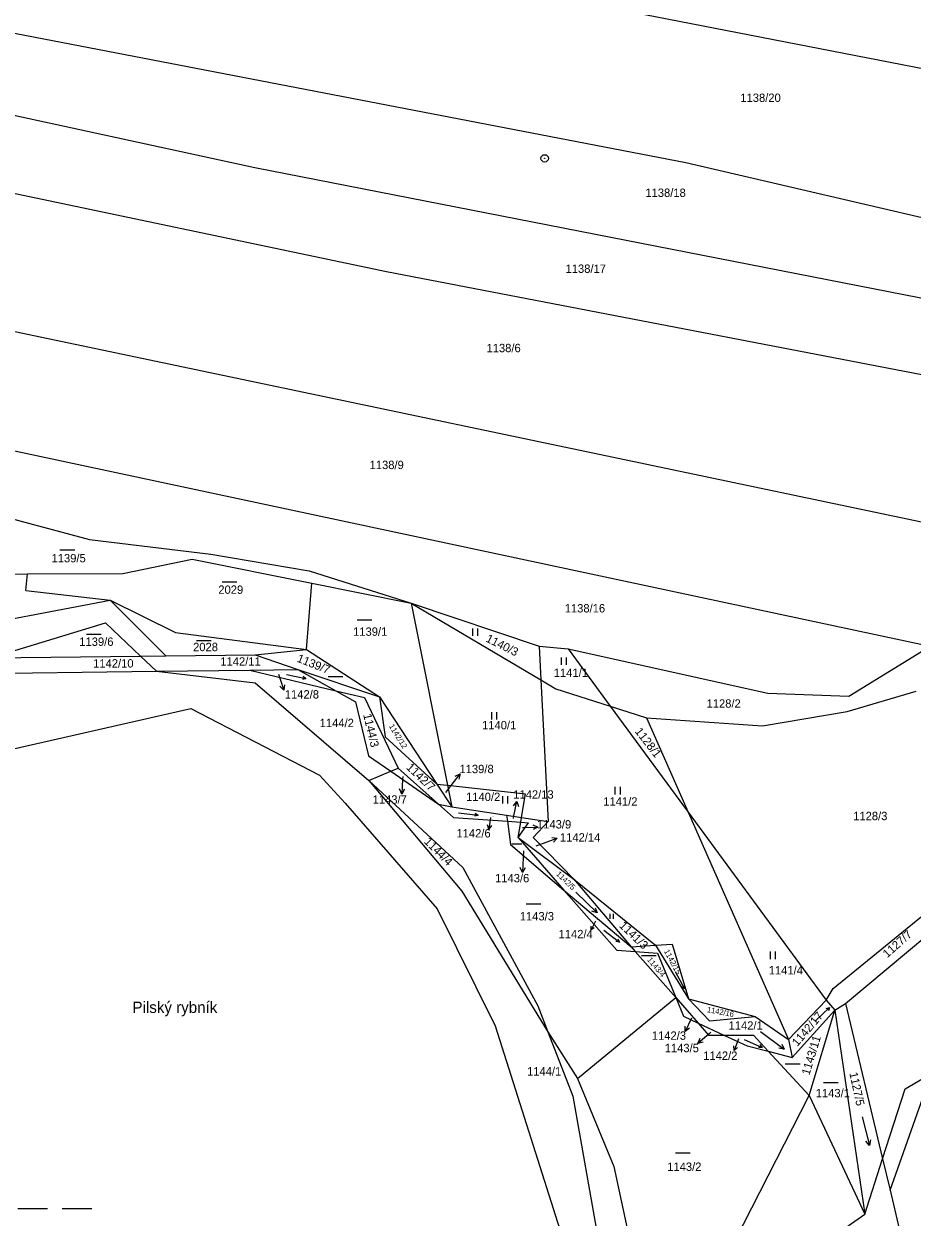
# Model space of a CAD drawing. Extents: x -779596 to -776743, y -1030330 to -1024513.
# Drawn here: x -778698.9 to -778518.3, y -1026435.4 to -1026192.8 of the extents above; entities that cross this region are included whole.
import ezdxf

# ---------------------------------------------------------------- set-up
doc = ezdxf.new("R2010")
doc.units = 0
for name, color, linetype in [('hranice parcel', 7, 'Continuous'), ('kultura', 7, 'Continuous'), ('Kód', 7, 'Continuous'), ('názvosloví', 7, 'Continuous'), ('č_ parcel šipka', 7, 'Continuous'), ('č_parcel poz_', 7, 'Continuous')]:
    doc.layers.add(name, color=color, linetype=linetype)

msp = doc.modelspace()

# ---------------------------------------------------------------- linework, layer by layer
at = {"layer": 'hranice parcel'}
for points in [[(-778632.24, -1026179.23), (-778465.55, -1026211.7)], [(-778709.65, -1026193), (-778564.3, -1026221)], [(-778734.995, -1026203.954), (-778651.94, -1026222.01)], [(-778744.91, -1026218.02), (-778625.17, -1026243.17)], [(-778564.3, -1026221), (-778476.91, -1026241.29)], [(-778651.94, -1026222.01), (-778482.24, -1026255.17)], [(-778625.17, -1026243.17), (-778487.78, -1026269.6)], [(-778724.02, -1026250.44), (-778498.59, -1026297.77)], [(-778707.46, -1026278.18), (-778514.64, -1026319.3)], [(-778707.33, -1026291.83), (-778685.54, -1026297.63)], [(-778685.54, -1026297.63), (-778660.83, -1026300.63)], [(-778678.75, -1026304.57), (-778664.69, -1026301.62)], [(-778664.69, -1026301.62), (-778640.31, -1026306.51)], [(-778660.83, -1026300.63), (-778640.86, -1026303.99)], [(-778640.86, -1026303.99), (-778620.13, -1026310.55)], [(-778707.66, -1026304.66), (-778698.17, -1026304.63)], [(-778698.46, -1026308.02), (-778698.17, -1026304.63)], [(-778698.17, -1026304.63), (-778678.75, -1026304.57)], [(-778641.38, -1026319.97), (-778640.31, -1026306.51)], [(-778640.31, -1026306.51), (-778620.13, -1026310.55)], [(-778698.46, -1026308.02), (-778681.32, -1026309.99)], [(-778715.6, -1026316.49), (-778681.32, -1026309.99)], [(-778681.32, -1026309.99), (-778670.03, -1026321.3)], [(-778681.32, -1026309.99), (-778668.07, -1026316.54)], [(-778620.13, -1026310.55), (-778594.09, -1026319.28)], [(-778620.13, -1026310.55), (-778612.73, -1026347.59)], [(-778620.13, -1026310.55), (-778593.74, -1026326.18)], [(-778705.67, -1026321.71), (-778682.25, -1026314.6)], [(-778682.25, -1026314.6), (-778675.15, -1026321.36)], [(-778668.07, -1026316.54), (-778641.38, -1026319.97)], [(-778675.15, -1026321.36), (-778670.03, -1026321.3)], [(-778670.03, -1026321.3), (-778651.85, -1026321.09)], [(-778651.85, -1026321.09), (-778641.38, -1026319.97)], [(-778651.85, -1026321.09), (-778643.15, -1026324.03)], [(-778641.38, -1026319.97), (-778626.6, -1026329.63)], [(-778594.09, -1026319.28), (-778588.21, -1026319.84)], [(-778594.09, -1026319.28), (-778593.74, -1026326.18)], [(-778588.21, -1026319.84), (-778579.64, -1026331.52)], [(-778588.21, -1026319.84), (-778547.62, -1026328.89)], [(-778531.15, -1026329.48), (-778514.64, -1026319.3)], [(-778705.67, -1026321.71), (-778675.15, -1026321.36)], [(-778675.15, -1026321.36), (-778671.93, -1026324.42)], [(-778712.32, -1026324.91), (-778671.93, -1026324.42)], [(-778671.93, -1026324.42), (-778652.9, -1026324.19)], [(-778671.93, -1026324.42), (-778651.84, -1026326.75)], [(-778652.9, -1026324.19), (-778643.15, -1026324.03)], [(-778652.9, -1026324.19), (-778635.46, -1026328.37)], [(-778643.15, -1026324.03), (-778626.6, -1026329.63)], [(-778643.15, -1026324.03), (-778635.46, -1026328.37)], [(-778651.84, -1026326.75), (-778628.72, -1026346.61)], [(-778635.46, -1026328.37), (-778629.61, -1026329.77)], [(-778635.46, -1026328.37), (-778631.43, -1026330.64)], [(-778593.74, -1026326.18), (-778592.26, -1026354.94)], [(-778593.74, -1026326.18), (-778590.73, -1026327.96)], [(-778590.73, -1026327.96), (-778579.64, -1026331.52)], [(-778531.5, -1026332.62), (-778517.45, -1026328.46)], [(-778631.43, -1026330.64), (-778628.8, -1026341.6)], [(-778629.61, -1026329.77), (-778622.8, -1026344.15)], [(-778626.6, -1026329.63), (-778614.91, -1026347.35)], [(-778626.6, -1026329.63), (-778625.44, -1026337.74)], [(-778547.62, -1026328.89), (-778531.15, -1026329.48)], [(-778709.39, -1026342.05), (-778664.93, -1026331.96)], [(-778664.93, -1026331.96), (-778638.8, -1026345.52)], [(-778579.64, -1026331.52), (-778563.82, -1026353.07)], [(-778579.64, -1026331.52), (-778572.29, -1026333.88)], [(-778548.69, -1026335.51), (-778531.5, -1026332.62)], [(-778572.29, -1026333.88), (-778548.69, -1026335.51)], [(-778572.29, -1026333.88), (-778563.82, -1026353.07)], [(-778625.44, -1026337.74), (-778614.91, -1026347.35)], [(-778628.8, -1026341.6), (-778624.25, -1026344.75)], [(-778638.8, -1026345.52), (-778633.52, -1026351.22)], [(-778628.72, -1026346.61), (-778624.25, -1026344.75)], [(-778624.25, -1026344.75), (-778622.8, -1026344.15)], [(-778624.25, -1026344.75), (-778614.59, -1026351.45)], [(-778622.8, -1026344.15), (-778614.59, -1026351.45)], [(-778628.72, -1026346.61), (-778609.6, -1026364.28)], [(-778628.72, -1026346.61), (-778609.83, -1026369.15)], [(-778614.91, -1026347.35), (-778611.85, -1026351.99)], [(-778614.91, -1026347.35), (-778612.73, -1026347.59)], [(-778612.73, -1026347.59), (-778611.85, -1026351.99)], [(-778612.73, -1026347.59), (-778596.88, -1026349.36)], [(-778597.68, -1026354.12), (-778596.88, -1026349.36)], [(-778633.52, -1026351.22), (-778614.85, -1026372.69)], [(-778614.59, -1026351.45), (-778611.53, -1026354.17)], [(-778614.59, -1026351.45), (-778611.85, -1026351.99)], [(-778611.85, -1026351.99), (-778600.74, -1026353.66)], [(-778611.53, -1026354.17), (-778600.56, -1026354.91)], [(-778600.74, -1026353.66), (-778597.68, -1026354.12)], [(-778600.74, -1026353.66), (-778600.56, -1026354.91)], [(-778600.56, -1026354.91), (-778597.84, -1026355.09)], [(-778600.56, -1026354.91), (-778599.9, -1026359.64)], [(-778598.37, -1026358.23), (-778597.84, -1026355.09)], [(-778598.37, -1026358.23), (-778596.27, -1026355.2)], [(-778597.84, -1026355.09), (-778597.68, -1026354.12)], [(-778597.84, -1026355.09), (-778596.27, -1026355.2)], [(-778597.68, -1026354.12), (-778592.26, -1026354.94)], [(-778595.3, -1026358.22), (-778592.26, -1026354.94)], [(-778563.82, -1026353.07), (-778535.75, -1026391.31)], [(-778563.82, -1026353.07), (-778543.41, -1026399.31)], [(-778599.9, -1026359.64), (-778589.07, -1026368.95)], [(-778598.37, -1026358.23), (-778589.07, -1026368.95)], [(-778598.37, -1026358.23), (-778587.08, -1026366.69)], [(-778595.3, -1026358.22), (-778587.08, -1026366.69)], [(-778609.6, -1026364.28), (-778594.39, -1026392.41)], [(-778534.36, -1026388.89), (-778503.13, -1026363.53)], [(-778587.08, -1026366.69), (-778575.4, -1026380.44)], [(-778587.08, -1026366.69), (-778570.45, -1026380.13)], [(-778531.79, -1026391.96), (-778502.5, -1026367.4)], [(-778609.83, -1026369.15), (-778592.33, -1026397.72)], [(-778589.07, -1026368.95), (-778578.31, -1026381.09)], [(-778589.07, -1026368.95), (-778575.4, -1026380.44)], [(-778614.85, -1026372.69), (-778603.06, -1026396.49)], [(-778578.31, -1026381.09), (-778574.56, -1026381.39)], [(-778575.4, -1026380.44), (-778570.45, -1026380.13)], [(-778575.4, -1026380.44), (-778574.56, -1026381.39)], [(-778574.56, -1026381.39), (-778570.02, -1026381.76)], [(-778574.56, -1026381.39), (-778566.35, -1026390.76)], [(-778570.45, -1026380.13), (-778567.04, -1026379.91)], [(-778570.45, -1026380.13), (-778563.75, -1026391.03)], [(-778570.02, -1026381.76), (-778566.35, -1026390.76)], [(-778567.04, -1026379.91), (-778563.75, -1026391.03)], [(-778535.75, -1026391.31), (-778534.36, -1026388.89)], [(-778586.31, -1026407.2), (-778566.35, -1026390.76)], [(-778566.35, -1026390.76), (-778564.79, -1026394.57)], [(-778566.35, -1026390.76), (-778561.79, -1026395.96)], [(-778563.75, -1026391.03), (-778550.2, -1026394.59)], [(-778563.75, -1026391.03), (-778559.44, -1026395.46)], [(-778543.41, -1026399.31), (-778535.75, -1026391.31)], [(-778535.75, -1026391.31), (-778533.96, -1026393.35)], [(-778594.39, -1026392.41), (-778592.33, -1026397.72)], [(-778542.66, -1026402.91), (-778533.96, -1026393.35)], [(-778539.21, -1026410.64), (-778533.96, -1026393.35)], [(-778533.96, -1026393.35), (-778531.79, -1026391.96)], [(-778533.96, -1026393.35), (-778527.87, -1026434.79)], [(-778531.79, -1026391.96), (-778524.28, -1026423.56)], [(-778603.06, -1026396.49), (-778580.8, -1026466.48)], [(-778564.79, -1026394.57), (-778561.79, -1026395.96)], [(-778561.79, -1026395.96), (-778556.54, -1026398.39)], [(-778561.79, -1026395.96), (-778559.67, -1026398.37)], [(-778559.44, -1026395.46), (-778550.2, -1026394.59)], [(-778550.2, -1026394.59), (-778543.41, -1026399.31)], [(-778592.33, -1026397.72), (-778587.26, -1026410.8)], [(-778592.33, -1026397.72), (-778586.31, -1026407.2)], [(-778559.67, -1026398.37), (-778556.54, -1026398.39)], [(-778556.54, -1026398.39), (-778551.79, -1026400.58)], [(-778556.54, -1026398.39), (-778550.54, -1026398.42)], [(-778550.54, -1026398.42), (-778547.53, -1026401.67)], [(-778551.79, -1026400.58), (-778547.53, -1026401.67)], [(-778543.41, -1026399.31), (-778542.66, -1026402.91)], [(-778547.53, -1026401.67), (-778542.66, -1026402.91)], [(-778547.53, -1026401.67), (-778539.21, -1026410.64)], [(-778519.71, -1026409.29), (-778507.32, -1026402.08)], [(-778586.31, -1026407.2), (-778578.89, -1026425.08)], [(-778587.26, -1026410.8), (-778577.57, -1026465.66)], [(-778560.88, -1026453.19), (-778539.21, -1026410.64)], [(-778539.21, -1026410.64), (-778527.87, -1026434.79)], [(-778524.28, -1026423.56), (-778519.71, -1026409.29)], [(-778522.76, -1026429.93), (-778516.11, -1026411.14)], [(-778578.89, -1026425.08), (-778572.86, -1026453.13)], [(-778527.87, -1026434.79), (-778524.28, -1026423.56)], [(-778524.28, -1026423.56), (-778522.76, -1026429.93)], [(-778522.76, -1026429.93), (-778520.9, -1026437.76)], [(-778541.06, -1026444.04), (-778527.87, -1026434.79)]]:
    msp.add_lwpolyline(points, dxfattribs=at)
at = {"layer": 'kultura'}
for points in [[(-778691.53, -1026299.74), (-778688.53, -1026299.74)], [(-778658.55, -1026306.26), (-778655.55, -1026306.26)], [(-778631.13, -1026313.93), (-778628.13, -1026313.93)], [(-778607.617, -1026317.205), (-778607.617, -1026315.705)], [(-778606.583, -1026317.205), (-778606.583, -1026315.705)], [(-778686.17, -1026316.89), (-778683.17, -1026316.89)], [(-778663.8, -1026318.19), (-778660.8, -1026318.19)], [(-778589.577, -1026323.125), (-778589.577, -1026321.625)], [(-778588.543, -1026323.125), (-778588.543, -1026321.625)], [(-778645.445, -1026325.072), (-778641.514, -1026325.907)], [(-778642.099, -1026325.441), (-778641.514, -1026325.907), (-778642.239, -1026326.095)], [(-778637.02, -1026325.46), (-778634.02, -1026325.46)], [(-778603.757, -1026334.225), (-778603.757, -1026332.725)], [(-778602.723, -1026334.225), (-778602.723, -1026332.725)], [(-778578.627, -1026349.445), (-778578.627, -1026347.945)], [(-778577.593, -1026349.445), (-778577.593, -1026347.945)], [(-778601.507, -1026351.285), (-778601.507, -1026349.785)], [(-778600.473, -1026351.285), (-778600.473, -1026349.785)], [(-778610.515, -1026353.175), (-778606.524, -1026353.644)], [(-778607.15, -1026353.233), (-778606.524, -1026353.644), (-778607.228, -1026353.898)], [(-778599.665, -1026359.49), (-778597.654, -1026359.49)], [(-778586.627, -1026369.355), (-778582.333, -1026373.545)], [(-778596.78, -1026371.71), (-778593.78, -1026371.71)], [(-778582.7, -1026372.488), (-778582.333, -1026373.545), (-778583.398, -1026373.204)], [(-778579.666, -1026374.752), (-778579.666, -1026373.747)], [(-778578.973, -1026374.752), (-778578.973, -1026373.747)], [(-778580.963, -1026377.033), (-778577.796, -1026379.506)], [(-778578.118, -1026378.83), (-778577.796, -1026379.506), (-778578.53, -1026379.358)], [(-778547.057, -1026382.915), (-778547.057, -1026381.415)], [(-778546.023, -1026382.915), (-778546.023, -1026381.415)], [(-778573.29, -1026382.17), (-778570.29, -1026382.17)], [(-778566.453, -1026385.435), (-778564.566, -1026388.984)], [(-778564.585, -1026388.235), (-778564.566, -1026388.984), (-778565.177, -1026388.55)], [(-778537.969, -1026395.54), (-778535.05, -1026392.779)], [(-778535.766, -1026392.996), (-778535.05, -1026392.779), (-778535.306, -1026393.483)], [(-778549.085, -1026397.635), (-778544.295, -1026401.245)], [(-778552.457, -1026399.265), (-778548.782, -1026400.894)], [(-778549.259, -1026400.316), (-778548.782, -1026400.894), (-778549.531, -1026400.928)], [(-778544.792, -1026400.244), (-778544.295, -1026401.245), (-778545.394, -1026401.042)], [(-778544.06, -1026404.22), (-778541.06, -1026404.22)], [(-778536.28, -1026408.04), (-778533.28, -1026408.04)], [(-778528.445, -1026414.982), (-778526.975, -1026420.798)], [(-778526.735, -1026419.706), (-778526.975, -1026420.798), (-778527.705, -1026419.951)], [(-778566.41, -1026422.29), (-778563.41, -1026422.29)], [(-778700.09, -1026433.66), (-778694.09, -1026433.66)], [(-778691.09, -1026433.66), (-778685.09, -1026433.66)]]:
    msp.add_lwpolyline(points, dxfattribs=at)
at = {"layer": 'Kód'}
for radius in [0.75, 0.032]:
    msp.add_circle((-778592.99, -1026220.14), radius, dxfattribs=at)
at = {"layer": 'č_ parcel šipka'}
for points in [[(-778647.12, -1026325), (-778646.98, -1026325.42)], [(-778646.98, -1026325.42), (-778646.024, -1026328.263)], [(-778645.869, -1026327.156), (-778646.024, -1026328.263), (-778646.816, -1026327.475)], [(-778612.03, -1026347.64), (-778610.188, -1026345.273)], [(-778611.196, -1026345.755), (-778610.188, -1026345.273), (-778610.407, -1026346.369)], [(-778621.87, -1026346.38), (-778622.047, -1026349.374)], [(-778621.83, -1026345.78), (-778621.87, -1026346.38)], [(-778613.11, -1026349.03), (-778612.03, -1026347.64)], [(-778621.49, -1026348.406), (-778622.047, -1026349.374), (-778622.487, -1026348.346)], [(-778599.317, -1026351.741), (-778598.627, -1026350.862), (-778598.339, -1026351.942)], [(-778599.23, -1026353.8), (-778598.627, -1026350.862)], [(-778604, -1026354.18), (-778604.321, -1026356.497)], [(-778599.34, -1026354.33), (-778599.23, -1026353.8)], [(-778603.828, -1026355.778), (-778604.321, -1026356.497), (-778604.6, -1026355.671)], [(-778597.51, -1026356.21), (-778597.35, -1026356.2)], [(-778597.35, -1026356.2), (-778594.353, -1026356.08)], [(-778595.372, -1026355.621), (-778594.353, -1026356.08), (-778595.332, -1026356.619)], [(-778594.74, -1026359.93), (-778593.25, -1026359.38)], [(-778593.25, -1026359.38), (-778590.435, -1026358.345)], [(-778591.546, -1026358.221), (-778590.435, -1026358.345), (-778591.201, -1026359.159)], [(-778597.38, -1026362.36), (-778597.495, -1026365.357)], [(-778597.32, -1026360.89), (-778597.38, -1026362.36)], [(-778596.958, -1026364.377), (-778597.495, -1026365.357), (-778597.956, -1026364.339)], [(-778582.62, -1026375.2), (-778583.564, -1026377.007)], [(-778582.948, -1026376.562), (-778583.564, -1026377.007), (-778583.55, -1026376.247)], [(-778563.14, -1026394.95), (-778564.398, -1026397.673)], [(-778563.525, -1026396.975), (-778564.398, -1026397.673), (-778564.432, -1026396.555)], [(-778559.55, -1026398.11), (-778561.827, -1026400.062)], [(-778559.19, -1026397.8), (-778559.55, -1026398.11)], [(-778560.743, -1026399.791), (-778561.827, -1026400.062), (-778561.393, -1026399.031)], [(-778553.75, -1026400.874), (-778554.432, -1026401.536), (-778554.552, -1026400.593)], [(-778553.59, -1026399.13), (-778554.432, -1026401.536)]]:
    msp.add_lwpolyline(points, dxfattribs=at)

# ---------------------------------------------------------------- texts
at = {"layer": 'názvosloví'}
msp.add_text('Pilský rybník', height=2.29999, dxfattribs=at).set_placement((-778676.8, -1026393.88))
at = {"layer": 'č_ parcel šipka'}
for s, p in [('1142/8', (-778645.82, -1026329.96)), ('1139/8', (-778610.309, -1026345.13)), ('1143/7', (-778627.959, -1026351.34)), ('1142/13', (-778599.373, -1026350.32)), ('1143/9', (-778594.549, -1026356.38)), ('1142/6', (-778610.919, -1026358.2)), ('1142/14', (-778589.88, -1026359.04)), ('1143/6', (-778603.07, -1026367.33)), ('1142/4', (-778590.159, -1026378.7)), ('1142/3', (-778571.199, -1026399.34)), ('1143/5', (-778568.579, -1026401.86)), ('1142/2', (-778560.749, -1026403.42))]:
    msp.add_text(s, height=1.7, dxfattribs=at).set_placement(p)
at = {"layer": 'č_parcel poz_'}
for s, height, p in [('1138/20', 1.7, (-778553.2, -1026208.67)), ('1138/18', 1.7, (-778572.51, -1026227.98)), ('1138/17', 1.7, (-778588.74, -1026243.42)), ('1138/6', 1.7, (-778604.81, -1026259.55)), ('1138/9', 1.7, (-778628.58, -1026283.31)), ('1139/5', 1.7, (-778693.25, -1026302.27)), ('2029', 1.7, (-778659.34, -1026308.67)), ('1138/16', 1.7, (-778588.91, -1026312.46)), ('1139/1', 1.7, (-778631.94, -1026317.2)), ('1139/6', 1.7, (-778687.61, -1026319.25)), ('2028', 1.7, (-778664.47, -1026320.33)), ('1142/10', 1.7, (-778684.79, -1026323.66)), ('1142/11', 1.7, (-778658.93, -1026323.27)), ('1142/8', 0.1, (-778646.92, -1026324.8)), ('1141/1', 1.7, (-778591.14, -1026325.57)), ('1128/2', 1.7, (-778560.07, -1026331.82)), ('1144/2', 1.7, (-778638.73, -1026335.77)), ('1140/1', 1.7, (-778605.71, -1026336.22)), ('1143/7', 0.1, (-778621.63, -1026345.58)), ('1139/8', 0.1, (-778612.91, -1026348.83)), ('1140/2', 1.7, (-778608.97, -1026350.8)), ('1141/2', 1.7, (-778581.07, -1026351.74)), ('1142/6', 0.1, (-778603.8, -1026353.98)), ('1142/13', 0.1, (-778599.14, -1026354.13)), ('1128/3', 1.7, (-778530.26, -1026354.69)), ('1143/9', 0.1, (-778597.31, -1026356.01)), ('1142/14', 0.1, (-778594.54, -1026359.73)), ('1143/6', 0.1, (-778597.12, -1026360.69)), ('1143/3', 1.7, (-778598.05, -1026375.07)), ('1142/4', 0.1, (-778582.42, -1026375)), ('1141/4', 1.7, (-778547.43, -1026386.05)), ('1142/3', 0.1, (-778562.94, -1026394.75)), ('1142/1', 1.7, (-778555.6, -1026397.29)), ('1143/5', 0.1, (-778558.99, -1026397.6)), ('1142/2', 0.1, (-778553.39, -1026398.93)), ('1144/1', 1.7, (-778596.57, -1026406.6)), ('1143/1', 1.7, (-778537.87, -1026411.03)), ('1143/2', 1.7, (-778568.07, -1026425.99))]:
    msp.add_text(s, height=height, dxfattribs=at).set_placement(p)
for s, height, rotation, p in [('1140/3', 1.7, 333.40265, (-778605.102, -1026318.301)), ('1139/7', 1.7, 338.10269, (-778643.49, -1026322.42)), ('1144/3', 1.7, 283.50226, (-778629.909, -1026333.237)), ('1142/12', 1.14, 301.8024, (-778624.695, -1026335.584)), ('1128/1', 1.7, 307.90245, (-778574.74, -1026336.674)), ('1142/7', 1.7, 316.30252, (-778621.258, -1026344.124)), ('1144/4', 1.7, 315.00251, (-778617.628, -1026359.19)), ('1142/5', 1.14, 316.00251, (-778590.748, -1026365.756)), ('1141/3', 1.7, 316.40252, (-778577.968, -1026376.284)), ('1127/7', 1.7, 41.30033, (-778523.342, -1026382.778)), ('1142/15', 1.14, 298.40237, (-778568.769, -1026381.34)), ('1143/4', 1.14, 310.20247, (-778572.219, -1026383.123)), ('1142/16', 1.14, 349.30278, (-778560.047, -1026393.711)), ('1142/17', 1.7, 49.30039, (-778541.601, -1026400.798)), ('1143/11', 1.7, 73.20058, (-778539.173, -1026406.651)), ('1127/5', 1.7, 282.30224, (-778531.052, -1026406.112))]:
    msp.add_text(s, height=height, rotation=rotation, dxfattribs=at).set_placement(p)

doc.saveas('drawing.dxf')
